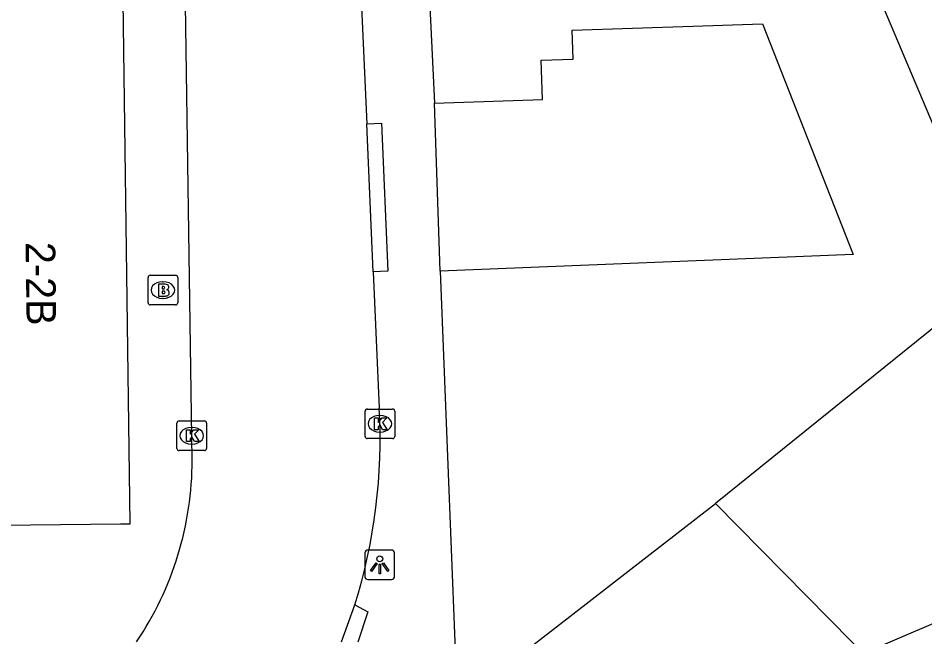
# Model space of a CAD drawing. Extents: x 159961 to 160856, y 382704 to 383353.
# Drawn here: x 160150 to 160180.65, y 383250.17 to 383271.09 of the extents above; entities that cross this region are included whole.
import ezdxf

# ---------------------------------------------------------------- set-up
doc = ezdxf.new("R2010")
doc.units = 0
for name, color, linetype in [('IMGEO_Brandkraan', 7, 'Continuous'), ('IMGEO_Kolk', 7, 'Continuous'), ('IMGEO_Lichtpunt', 7, 'Continuous'), ('IMGEO_Muur', 7, 'Continuous'), ('IMGEO_Pand', 7, 'Continuous'), ('IMGEO_Pand_nummerreeks', 7, 'Continuous'), ('IMGEO_Rijbaan_lokaal_open', 7, 'Continuous'), ('IMGEO_Voetpad_open', 7, 'Continuous')]:
    doc.layers.add(name, color=color, linetype=linetype)

msp = doc.modelspace()

# ---------------------------------------------------------------- linework, layer by layer
at = {"layer": 'IMGEO_Brandkraan'}
for p, q in [((160154.393, 383261.471), (160154.393, 383262.323)), ((160154.468, 383262.397), (160155.32, 383262.397)), ((160154.881, 383262.177), (160154.906, 383262.177)), ((160155.394, 383262.323), (160155.394, 383261.471)), ((160154.904, 383261.617), (160154.879, 383261.617)), ((160155.32, 383261.397), (160154.468, 383261.397))]:
    msp.add_line(p, q, dxfattribs=at)
for points in [[(160154.393, 383261.471), (160154.393, 383262.323)], [(160154.468, 383262.397), (160155.32, 383262.397)], [(160155.394, 383262.323), (160155.394, 383261.471)], [(160154.741, 383262.097), (160154.741, 383261.697), (160154.954, 383261.697)], [(160154.972, 383262.097), (160154.741, 383262.097)], [(160154.92, 383262.016), (160154.866, 383262.016), (160154.866, 383261.94)], [(160154.866, 383261.94), (160154.919, 383261.94)], [(160154.928, 383261.864), (160154.866, 383261.864), (160154.866, 383261.783)], [(160154.866, 383261.783), (160154.928, 383261.783)], [(160155.32, 383261.397), (160154.468, 383261.397)]]:
    msp.add_lwpolyline(points, dxfattribs=at)
for centre, radius, start, end in [((160154.47, 383262.321), 0.0765, 91.552, 178.448), ((160154.47, 383262.321), 0.0765, 91.552, 178.448), ((160155.318, 383262.321), 0.0765, 1.552, 88.448), ((160155.318, 383262.321), 0.0765, 1.552, 88.448), ((160154.921, 383261.978), 0.0379, 267.8285, 90.9355), ((160154.929, 383261.823), 0.0404, 269.8759, 90.5077), ((160154.976, 383261.952), 0.145, 59.4692, 91.5367), ((160155.001, 383261.999), 0.0922, 285.5137, 58.1501), ((160155.006, 383261.807), 0.105, 301.3115, 78.989), ((160154.96, 383261.948), 0.251, 268.6676, 293.5347), ((160154.47, 383261.473), 0.0765, 181.552, 268.448), ((160154.47, 383261.473), 0.0765, 181.552, 268.448), ((160155.318, 383261.473), 0.0765, 271.552, 358.448), ((160155.318, 383261.473), 0.0765, 271.552, 358.448)]:
    msp.add_arc(centre, radius, start, end, dxfattribs=at)
for centre, major_axis, ratio, start_param, end_param in [((160154.88, 383261.897), (-0.387, 0.002), 0.722429, 4.712389, 7.853982), ((160154.905, 383261.897), (-0.39, 0.002), 0.717154, 1.570796, 4.712389)]:
    msp.add_ellipse(centre, major_axis=major_axis, ratio=ratio, start_param=start_param, end_param=end_param, dxfattribs=at)
at = {"layer": 'IMGEO_Kolk'}
for p, q in [((160161.803, 383257.877), (160162.655, 383257.877)), ((160161.728, 383256.951), (160161.728, 383257.803)), ((160162.216, 383257.657), (160162.241, 383257.657)), ((160162.729, 383257.803), (160162.729, 383256.951)), ((160155.37, 383256.547), (160155.37, 383257.399)), ((160155.445, 383257.473), (160156.297, 383257.473)), ((160156.371, 383257.399), (160156.371, 383256.547)), ((160155.858, 383257.253), (160155.883, 383257.253)), ((160162.239, 383257.097), (160162.214, 383257.097)), ((160155.881, 383256.693), (160155.856, 383256.693)), ((160162.655, 383256.877), (160161.803, 383256.877)), ((160156.297, 383256.473), (160155.445, 383256.473))]:
    msp.add_line(p, q, dxfattribs=at)
for points in [[(160161.803, 383257.877), (160162.655, 383257.877)], [(160161.728, 383256.951), (160161.728, 383257.803)], [(160162.049, 383257.577), (160162.172, 383257.577), (160162.172, 383257.426), (160162.302, 383257.577), (160162.466, 383257.577), (160162.32, 383257.426), (160162.473, 383257.177), (160162.321, 383257.177), (160162.236, 383257.341), (160162.172, 383257.274), (160162.172, 383257.177), (160162.049, 383257.177), (160162.049, 383257.577)], [(160162.729, 383257.803), (160162.729, 383256.951)], [(160155.37, 383256.547), (160155.37, 383257.399)], [(160155.445, 383257.473), (160156.297, 383257.473)], [(160156.371, 383257.399), (160156.371, 383256.547)], [(160155.691, 383257.173), (160155.814, 383257.173), (160155.814, 383257.022), (160155.944, 383257.173), (160156.108, 383257.173), (160155.962, 383257.022), (160156.115, 383256.773), (160155.963, 383256.773), (160155.878, 383256.937), (160155.814, 383256.87), (160155.814, 383256.773), (160155.691, 383256.773), (160155.691, 383257.173)], [(160162.655, 383256.877), (160161.803, 383256.877)], [(160156.297, 383256.473), (160155.445, 383256.473)]]:
    msp.add_lwpolyline(points, dxfattribs=at)
for centre, start, end in [((160161.805, 383257.801), 91.552, 178.448), ((160161.805, 383257.801), 91.552, 178.448), ((160162.653, 383257.801), 1.552, 88.448), ((160162.653, 383257.801), 1.552, 88.448), ((160155.447, 383257.397), 91.552, 178.448), ((160155.447, 383257.397), 91.552, 178.448), ((160156.295, 383257.397), 1.552, 88.448), ((160156.295, 383257.397), 1.552, 88.448), ((160161.805, 383256.953), 181.552, 268.448), ((160161.805, 383256.953), 181.552, 268.448), ((160162.653, 383256.953), 271.552, 358.448), ((160162.653, 383256.953), 271.552, 358.448), ((160155.447, 383256.549), 181.552, 268.448), ((160155.447, 383256.549), 181.552, 268.448), ((160156.295, 383256.549), 271.552, 358.448), ((160156.295, 383256.549), 271.552, 358.448)]:
    msp.add_arc(centre, 0.0765, start, end, dxfattribs=at)
for centre, major_axis, ratio, start_param, end_param in [((160162.215, 383257.377), (-0.387, 0.002), 0.722429, 4.712389, 7.853982), ((160162.24, 383257.377), (-0.39, 0.002), 0.717154, 1.570796, 4.712389), ((160155.857, 383256.973), (-0.387, 0.002), 0.722429, 4.712389, 7.853982), ((160155.882, 383256.973), (-0.39, 0.002), 0.717154, 1.570796, 4.712389)]:
    msp.add_ellipse(centre, major_axis=major_axis, ratio=ratio, start_param=start_param, end_param=end_param, dxfattribs=at)
at = {"layer": 'IMGEO_Lichtpunt'}
for p, q in [((160161.725, 383253.014), (160161.725, 383252.207)), ((160161.725, 383253.014), (160161.725, 383252.207)), ((160162.627, 383253.109), (160161.819, 383253.109)), ((160162.627, 383253.109), (160161.819, 383253.109)), ((160162.721, 383252.207), (160162.721, 383253.014)), ((160162.721, 383252.207), (160162.721, 383253.014)), ((160161.819, 383252.113), (160162.627, 383252.113)), ((160161.819, 383252.113), (160162.627, 383252.113))]:
    msp.add_line(p, q, dxfattribs=at)
for points in [[(160162.099, 383252.678), (160162.138, 383252.65), (160161.95, 383252.388), (160161.912, 383252.415), (160162.099, 383252.678)], [(160162.311, 383252.65), (160162.349, 383252.677), (160162.536, 383252.415), (160162.497, 383252.387), (160162.311, 383252.65)], [(160162.201, 383252.63), (160162.248, 383252.63), (160162.248, 383252.308), (160162.201, 383252.308), (160162.201, 383252.63)]]:
    msp.add_lwpolyline(points, dxfattribs=at)
msp.add_circle((160162.224, 383252.812), 0.0994, dxfattribs=at)
for centre, start, end in [((160161.819, 383253.014), 90, 180), ((160161.819, 383253.014), 90, 180), ((160162.627, 383253.014), 0, 90), ((160162.627, 383253.014), 0, 90), ((160161.819, 383252.207), 180, 270), ((160161.819, 383252.207), 180, 270), ((160162.627, 383252.207), 270, 0), ((160162.627, 383252.207), 270, 360)]:
    msp.add_arc(centre, 0.0946, start, end, dxfattribs=at)
at = {"layer": 'IMGEO_Muur'}
msp.add_lwpolyline([(160164.266, 383262.534), (160164.075, 383268.216)], dxfattribs=at)
at = {"layer": 'IMGEO_Pand'}
for points in [[(160173.362, 383285.397), (160183.09, 383262.358), (160173.574, 383254.679)], [(160163.306, 383284.974), (160163.378, 383283.205), (160163.482, 383280.605), (160164.075, 383268.216)], [(160146.349, 383253.911), (160153.457, 383253.993), (160153.79, 383253.997), (160153.481, 383276.747), (160153.377, 383284.295)], [(160164.075, 383268.216), (160167.723, 383268.339), (160167.679, 383269.669), (160168.759, 383269.706), (160168.726, 383270.685), (160172.805, 383270.823), (160175.164, 383270.903), (160178.228, 383263.099), (160164.266, 383262.534)], [(160164.266, 383262.534), (160164.765, 383250), (160164.849, 383247.905)], [(160173.574, 383254.679), (160178.179, 383250), (160178.563, 383249.609), (160179.477, 383250), (160194.681, 383256.511), (160195.189, 383256.729)], [(160164.849, 383247.905), (160167.549, 383250), (160173.574, 383254.679)]]:
    msp.add_lwpolyline(points, dxfattribs=at)
at = {"layer": 'IMGEO_Rijbaan_lokaal_open'}
for points in [[(160155.884, 383256.155), (160155.536, 383280.043), (160155.502, 383283.054)], [(160161.09, 383283.191), (160161.092, 383282.882), (160161.787, 383267.523)], [(160162.004, 383262.52), (160161.787, 383267.523)], [(160162.004, 383262.52), (160162.204, 383257.907)], [(160160.93, 383250), (160161.378, 383251.26)]]:
    msp.add_lwpolyline(points, dxfattribs=at)
for centre, radius, start, end in [((160143.774, 383256.822), 18.462, 342.4649, 3.3678), ((160144.922, 383256.148), 10.962, 325.8895, 0.0385)]:
    msp.add_arc(centre, radius, start, end, dxfattribs=at)
at = {"layer": 'IMGEO_Voetpad_open'}
for points in [[(160164.266, 383262.534), (160164.075, 383268.216)], [(160161.787, 383267.523), (160162.286, 383267.544), (160162.503, 383262.541), (160162.004, 383262.52)], [(160161.378, 383251.26), (160161.816, 383251.018), (160161.488, 383249.995)]]:
    msp.add_lwpolyline(points, dxfattribs=at)

# ---------------------------------------------------------------- texts
at = {"layer": 'IMGEO_Pand_nummerreeks'}
msp.add_text('2-2B', height=1, rotation=270.6644, dxfattribs=at).set_placement((160150.254, 383263.52))

doc.saveas('drawing.dxf')
